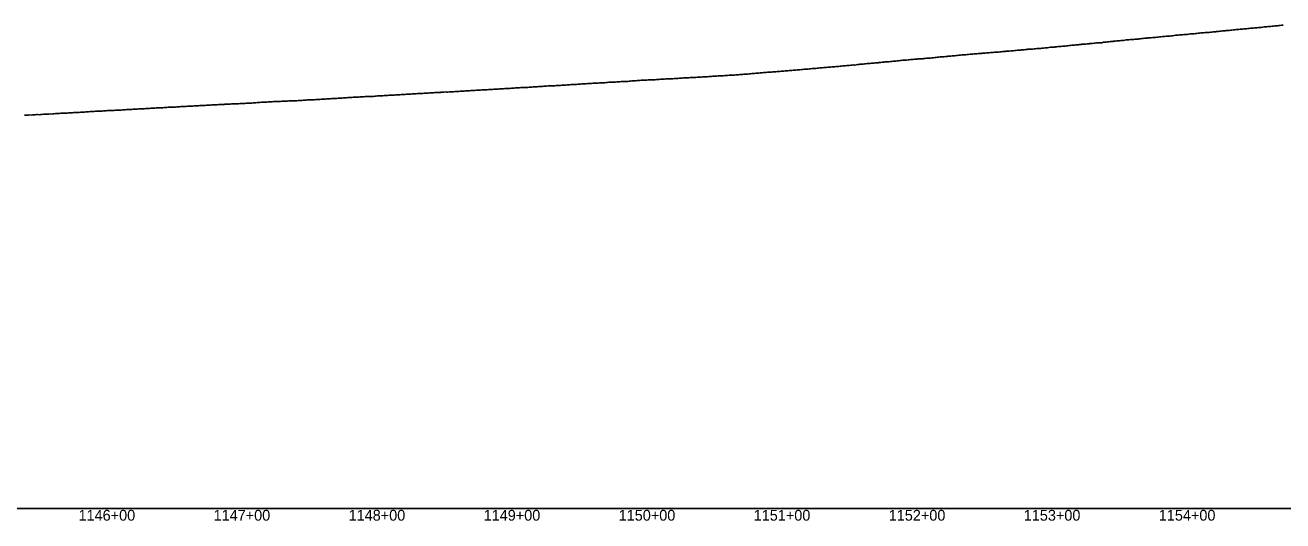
# Model space of a CAD drawing. Extents: x -3793 to 50787, y -1075 to 6138.
# Drawn here: x 1914 to 2845, y -1009 to -642 of the extents above; entities that cross this region are included whole.
import ezdxf

# ---------------------------------------------------------------- set-up
doc = ezdxf.new("R2010")
doc.units = 0
for name, color, linetype in [('RD_DDB_Profile_EX', 7, 'Continuous'), ('RD_DDB_StaTX', 7, 'Continuous'), ('RD_GPK_Profile_Cell', 7, 'Continuous')]:
    doc.layers.add(name, color=color, linetype=linetype)

msp = doc.modelspace()

# ---------------------------------------------------------------- linework, layer by layer
at = {"layer": 'RD_DDB_Profile_EX'}
for points in [[(2836.046003, -643.254475), (2837.04612, -643.15868), (2838.038076, -643.05849), (2839.165934, -642.952585), (2840.043517, -642.91169), (2841.043533, -642.908375), (2842.035408, -642.669735), (2843.035079, -642.52683), (2844.314413, -642.47809), (2845.316664, -642.371575)], [(2656.250163, -660.223085), (2656.714213, -660.19817), (2657.711388, -660.146365), (2658.067796, -660.127215), (2658.71589, -660.09282), (2659.713346, -660.03746), (2660.710736, -659.986105), (2661.71519, -659.83251), (2662.719605, -659.68006), (2663.709918, -659.577775), (2664.714339, -659.52583), (2665.311721, -659.55549), (2665.711609, -659.574135), (2666.715966, -659.37247), (2667.7133, -659.268795), (2668.933684, -659.20691), (2669.714842, -659.1665), (2670.719071, -659.015585), (2671.709361, -658.91431), (2672.713579, -658.763555), (2673.717746, -658.712375), (2674.714868, -658.66331), (2675.712083, -658.560475), (2676.177609, -658.53784), (2676.709253, -658.511805), (2677.713372, -658.36229), (2678.717564, -658.262275), (2679.799572, -658.157725), (2680.711838, -658.112905), (2681.715914, -658.01406), (2682.71301, -657.866875), (2683.710125, -657.814635), (2684.714167, -657.71645), (2685.711217, -657.62041), (2686.708304, -657.51918), (2687.043498, -657.46995), (2687.705318, -657.37392), (2688.709338, -657.22589), (2689.71341, -657.177245), (2690.703378, -657.079045), (2691.70738, -656.98205), (2692.711421, -656.88478), (2693.70832, -656.839705), (2694.287423, -656.78194), (2694.705351, -656.740545), (2695.709355, -656.59396), (2696.04995, -656.54373), (2697.040452, -656.53815), (2698.045383, -656.48236), (2699.050175, -656.378095), (2700.048267, -656.27119), (2701.053028, -656.117375), (2701.531349, -656.066875), (2702.043793, -656.01365), (2703.048517, -655.95807), (2704.053063, -655.854045), (2705.153312, -655.7374), (2706.048455, -655.647345), (2707.046234, -655.49271), (2708.050848, -655.437765), (2709.055434, -655.334635), (2710.053225, -655.375925), (2711.050328, -655.324505), (2712.054844, -655.026715), (2712.397237, -654.99073), (2713.052574, -654.922305), (2714.056836, -654.86933), (2715.047434, -654.76845), (2716.051705, -654.61763), (2717.056041, -654.466405), (2718.053636, -654.459455), (2719.057807, -654.35935), (2719.641163, -654.299665), (2720.048322, -654.25957), (2721.052391, -654.20783), (2722.056476, -654.05722), (2723.263125, -653.970785), (2724.051142, -653.85661), (2725.054961, -653.758015), (2726.052582, -653.704685), (2727.056745, -653.654955), (2728.053931, -653.408795), (2729.050817, -653.309105), (2730.05492, -653.20743), (2730.507051, -653.161455), (2731.052262, -653.10765), (2732.056113, -653.007995), (2733.046365, -653.00824), (2734.129014, -652.86041), (2734.578993, -652.8541), (2735.570303, -652.75203), (2736.568487, -652.744725), (2737.750977, -652.65066), (2738.572077, -652.48675), (2739.570392, -652.38282), (2740.568692, -652.27742), (2741.574045, -652.2181), (2742.572041, -652.066555), (2743.570036, -652.01154), (2744.568305, -651.861815), (2744.994902, -651.838295)], [(2744.994902, -651.838295), (2745.573504, -651.80123), (2746.571413, -651.700565), (2747.569322, -651.64802), (2748.616865, -651.541155), (2749.572857, -651.489405), (2750.570688, -651.38963), (2751.568519, -651.337815), (2752.573533, -651.186195), (2753.571284, -651.08299), (2754.569035, -650.98191), (2755.86079, -650.848355), (2756.572301, -650.77811), (2757.569981, -650.67776), (2758.567661, -650.577415), (2759.572525, -650.522725), (2760.570475, -650.473015), (2761.568088, -650.423405), (2762.5657, -650.22826), (2763.104716, -650.20045), (2763.570768, -650.174705), (2764.568317, -650.02582), (2765.565867, -649.879155), (2766.726679, -649.814825), (2767.568443, -649.72532), (2768.565935, -649.627195), (2769.563426, -649.5269), (2770.568106, -649.47459), (2771.566152, -649.329405), (2772.563586, -649.27995), (2773.568234, -649.1783), (2773.970604, -649.17658), (2774.340488, -649.17308), (2775.346165, -648.92804), (2776.338401, -648.871835), (2777.592567, -648.789525), (2778.343523, -648.71023), (2779.342191, -648.659445), (2780.341274, -648.601595), (2781.347192, -648.451125), (2782.338947, -648.393685), (2783.344806, -648.291405), (2784.344511, -648.13921), (2784.836492, -648.139255), (2785.342387, -648.136985), (2786.342034, -648.033005), (2787.347488, -647.884), (2788.458455, -647.77366), (2789.344921, -647.731465), (2790.344109, -647.725725), (2791.342288, -647.57441), (2792.341875, -647.4741), (2793.347141, -647.41886), (2794.339134, -647.27123), (2795.33827, -647.216165), (2795.702381, -647.16188), (2796.343561, -647.06934), (2797.335863, -647.01992), (2798.340721, -646.92622), (2799.340221, -646.82186), (2800.337836, -646.678385), (2801.337288, -646.622105), (2802.342871, -646.476445), (2802.946306, -646.38596), (2803.334339, -646.328075), (2804.33988, -646.277835), (2805.338538, -646.22508), (2806.568269, -646.05659), (2807.335899, -645.97501), (2808.341017, -645.88357), (2809.332813, -645.836385), (2810.338314, -645.69224), (2811.337252, -645.643825), (2812.335165, -645.49994), (2813.334106, -645.44679), (2814.049987, -645.29629), (2815.059458, -645.29103), (2816.059815, -645.190715), (2817.058621, -645.13781), (2817.434157, -645.080365), (2818.058908, -644.990415), (2819.059539, -644.88839), (2820.051981, -644.83615), (2821.05612, -644.686235), (2822.05831, -644.587955), (2823.058445, -644.48685), (2824.051171, -644.435275), (2824.678083, -644.371735), (2825.051269, -644.33446), (2826.057252, -644.28654), (2827.057286, -644.13869), (2828.300046, -644.075445), (2829.049869, -644.033365), (2830.05019, -643.791045), (2831.048195, -643.696255), (2832.048123, -643.59684), (2833.048052, -643.49788), (2834.047901, -643.451495), (2835.046475, -643.39838), (2835.543971, -643.324285), (2836.046003, -643.254475)], [(2564.321902, -668.279675), (2565.315353, -668.17988), (2566.322887, -668.18025), (2567.518726, -668.08905), (2568.316615, -667.930265), (2569.317274, -667.83308), (2570.317419, -667.781845), (2571.318118, -667.684435), (2572.318178, -667.633755), (2573.318812, -667.536635), (2574.318871, -667.43683), (2574.762652, -667.348215), (2575.312133, -667.23919), (2576.319437, -667.19103), (2577.149374, -667.18743), (2578.384615, -667.159695), (2579.14731, -667.081905), (2580.14669, -666.979965), (2581.152681, -666.87552), (2582.152063, -666.724275), (2583.151247, -666.721495), (2584.150581, -666.66914), (2585.149756, -666.46851), (2585.62854, -666.44305), (2586.155757, -666.41466), (2587.154945, -666.312015), (2588.146888, -666.259165), (2589.250503, -666.14724), (2590.145227, -666.056255), (2591.151028, -665.90525), (2592.150168, -665.80369), (2593.149283, -665.75136), (2594.148368, -665.70198), (2595.147444, -665.5534), (2596.153175, -665.49874), (2596.494429, -665.44741), (2597.152229, -665.350645), (2598.151256, -665.30178), (2599.143064, -665.19787), (2600.142088, -665.09815), (2601.147732, -664.999025), (2602.146715, -664.94981), (2603.145708, -664.800655), (2603.738354, -664.771455), (2604.144674, -664.74906), (2605.143741, -664.652145), (2606.149228, -664.601725), (2607.360317, -664.432135), (2608.147103, -664.354065), (2609.146127, -664.305985), (2610.137685, -664.20629), (2611.14337, -664.154985), (2612.142151, -664.007525), (2613.433925, -663.909145), (2614.604242, -663.788885), (2615.437997, -663.70571), (2616.429527, -663.60437), (2617.435019, -663.59968), (2618.433255, -663.54775), (2619.432916, -663.447435), (2620.431275, -663.396615), (2621.429366, -663.292885), (2621.848168, -663.25095), (2622.427557, -663.193205), (2623.432716, -663.04277), (2624.430872, -662.99333), (2625.470131, -662.890205), (2626.427094, -662.841375), (2627.432041, -662.788715), (2628.430119, -662.689895), (2629.092093, -662.623525), (2629.435043, -662.59124), (2630.433052, -662.49387), (2631.424037, -662.391125), (2632.714056, -662.327215), (2633.426999, -662.292305), (2634.431813, -662.289255), (2635.422847, -662.14162), (2636.427656, -662.043815), (2637.42553, -661.94606), (2638.430404, -661.89636), (2639.428278, -661.750255), (2639.957982, -661.69672), (2640.425975, -661.651215), (2641.423891, -661.605555), (2642.428607, -661.505835), (2643.579945, -661.443895), (2644.431193, -661.361165), (2645.421885, -661.26363), (2646.426569, -661.165455), (2647.424385, -661.119635), (2648.422089, -660.97554), (2649.42675, -660.87852), (2650.417396, -660.881085), (2650.82387, -660.821645), (2651.422036, -660.734545), (2652.419697, -660.64026), (2653.424359, -660.544135), (2654.445833, -660.44766), (2655.710082, -660.251845), (2656.250163, -660.223085)], [(2469.404323, -676.811), (2470.406522, -676.663285), (2471.403319, -676.613895), (2472.400119, -676.561505), (2473.406362, -676.509395), (2474.403201, -676.459965), (2475.405353, -676.359325), (2476.410054, -676.165495), (2477.406721, -676.11461), (2478.409298, -676.062405), (2479.405967, -675.964565), (2480.408116, -675.91237), (2481.404784, -675.812995), (2482.401884, -675.763605), (2483.404029, -675.66295), (2484.408724, -675.564595), (2485.405572, -675.511995), (2486.407976, -675.46298), (2487.404646, -675.316765), (2488.406789, -675.216095), (2489.403637, -675.11669), (2490.400307, -675.01893), (2491.402711, -674.91669), (2492.4074, -674.866745), (2493.409723, -674.81605), (2494.406391, -674.765045), (2495.403331, -674.61733), (2496.405467, -674.5183), (2497.402322, -674.418895), (2498.372089, -674.369825), (2499.085927, -674.366665), (2500.094458, -674.21634), (2501.097221, -674.06611), (2502.092057, -673.965755), (2503.100221, -673.959215), (2504.094633, -673.95606), (2505.089206, -673.805665), (2506.097239, -673.752345), (2507.091808, -673.65186), (2508.094227, -673.551105), (2509.094629, -673.54574), (2510.089177, -673.3463), (2511.091467, -673.29447), (2512.09182, -673.192505), (2513.094128, -673.09179), (2514.088666, -672.94196), (2515.083345, -672.94012), (2516.091495, -672.836245), (2517.086012, -672.78363), (2518.080424, -672.68272), (2519.088709, -672.53069), (2520.083129, -672.429645), (2520.43321, -672.411935), (2521.085713, -672.37904), (2522.086109, -672.27671), (2523.081478, -672.17507), (2524.083954, -672.12395), (2525.08429, -672.021905), (2526.086875, -671.872245), (2527.081465, -671.8205), (2527.677136, -671.84871), (2528.081907, -671.866775), (2529.084608, -671.61826), (2530.079229, -671.517395), (2531.299099, -671.354635), (2532.082492, -671.31571), (2533.077331, -671.21523), (2534.086001, -671.11483), (2535.080759, -671.015065), (2536.075656, -670.91496), (2537.07856, -670.815705), (2538.543024, -670.70254), (2539.319082, -670.66116), (2540.32005, -670.560275), (2541.319125, -670.50621), (2542.312163, -670.404125), (2543.319286, -670.301995), (2544.362687, -670.245005), (2545.320583, -670.147775), (2545.78695, -670.09989), (2546.314607, -670.04586), (2547.322726, -669.944055), (2548.316717, -669.84259), (2549.408913, -669.675745), (2550.318677, -669.53977), (2551.319317, -669.536575), (2552.320575, -669.486405), (2553.321191, -669.3834), (2554.322251, -669.333985), (2555.322782, -669.181215), (2556.316582, -669.031205), (2556.652838, -669.014605), (2557.317621, -668.982095), (2558.318053, -668.880205), (2559.319052, -668.781225), (2560.319479, -668.67979), (2561.313024, -668.62909), (2562.320713, -668.47986), (2563.314316, -668.37958), (2563.896764, -668.321725), (2564.321902, -668.279675)], [(2369.865798, -683.17356), (2370.870195, -683.124085), (2371.866657, -683.12455), (2372.869239, -683.074055), (2373.865702, -682.974525), (2374.869969, -682.877435), (2375.872554, -682.876095), (2376.869015, -682.923255), (2377.865611, -682.824535), (2379.158493, -682.7738), (2380.155175, -682.725085), (2381.157483, -682.625445), (2382.154308, -682.57591), (2383.156517, -682.476265), (2384.161508, -682.426645), (2385.163716, -682.377025), (2386.160397, -682.327495), (2387.162752, -682.27613), (2388.159434, -682.17747), (2389.161788, -682.176105), (2390.158471, -682.12656), (2391.152596, -682.02792), (2392.154849, -682.026525), (2393.15159, -681.976965), (2394.153844, -681.828235), (2395.150584, -681.777805), (2396.160921, -681.72808), (2397.157708, -681.72857), (2398.160064, -681.677135), (2399.156702, -681.53127), (2400.158956, -681.528905), (2401.155697, -681.429375), (2402.15795, -681.428845), (2403.154737, -681.281185), (2404.157093, -681.2797), (2405.153732, -681.230205), (2406.15037, -681.179775), (2407.160804, -681.180045), (2408.15744, -681.13053), (2409.159846, -681.07908), (2410.156592, -681.029535), (2411.158841, -680.92996), (2412.155478, -680.8814), (2413.157835, -680.780835), (2414.154472, -680.73229), (2415.156984, -680.681725), (2416.153623, -680.632245), (2417.155872, -680.581685), (2418.157387, -680.48403), (2418.831977, -680.482685), (2419.828662, -680.38516), (2420.839278, -680.433505), (2421.835963, -680.335025), (2422.832648, -680.138605), (2423.829333, -680.137125), (2424.839949, -680.18432), (2425.836634, -680.03799), (2426.833319, -679.93961), (2427.835504, -679.889005), (2428.832486, -679.838495), (2429.837305, -679.791065), (2430.83399, -679.73938), (2431.836169, -679.639915), (2432.833166, -679.59046), (2433.837976, -679.540755), (2434.840151, -679.44133), (2435.836834, -679.44072), (2436.833846, -679.342425), (2437.836016, -679.241835), (2438.840815, -679.242095), (2439.837499, -679.096285), (2440.834526, -679.046855), (2441.83669, -678.99502), (2442.833376, -678.945585), (2443.838164, -678.895815), (2444.840678, -678.74899), (2445.837364, -678.699585), (2446.818293, -678.650165), (2447.822735, -678.650385), (2448.825091, -678.55108), (2449.821746, -678.45164), (2450.818406, -678.30488), (2451.820546, -678.202865), (2452.824979, -678.104445), (2453.82164, -678.05502), (2454.818137, -677.95702), (2455.820652, -677.904945), (2456.817316, -677.806905), (2457.821582, -677.709985), (2458.402074, -677.65897), (2459.398865, -677.60815), (2460.409051, -677.508515), (2461.405842, -677.4091), (2462.407976, -677.405525), (2463.404602, -677.258995), (2464.401394, -677.20958), (2465.403763, -677.158885), (2466.40039, -677.059505), (2467.397185, -677.008625), (2468.407526, -676.908945), (2469.404323, -676.811)], [(2170.446951, -695.09942), (2171.449823, -695.049405), (2172.446001, -694.90174), (2173.448873, -694.801195), (2174.445051, -694.749415), (2175.441388, -694.650565), (2176.444188, -694.599415), (2177.440363, -694.548865), (2178.443238, -694.54883), (2179.446777, -694.499455), (2180.094029, -694.45), (2181.09048, -694.35), (2182.104435, -694.29951), (2183.102292, -694.24949), (2184.098584, -694.24852), (2185.102204, -694.1491), (2186.098491, -694.14913), (2187.094774, -694.04958), (2188.098523, -693.949245), (2189.094797, -693.94855), (2190.09751, -693.89924), (2191.101268, -693.8), (2192.097539, -693.69968), (2193.093805, -693.69908), (2194.097554, -693.64921), (2195.093741, -693.599505), (2196.089999, -693.499535), (2197.100315, -693.449555), (2198.09657, -693.399795), (2199.09282, -693.349425), (2200.096548, -693.24985), (2201.092771, -693.199735), (2202.089012, -693.19965), (2203.099345, -693.1), (2204.095583, -692.999725), (2205.091807, -692.94985), (2206.095554, -692.899905), (2207.091783, -692.89997), (2208.088011, -692.850005), (2209.092681, -692.750895), (2210.09512, -692.65057), (2211.091684, -692.650855), (2212.09635, -692.60174), (2213.092913, -692.55207), (2214.089494, -692.45251), (2215.094162, -692.453285), (2216.091403, -692.353615), (2217.093756, -692.20354), (2218.098581, -692.20432), (2219.095205, -692.20466), (2220.091854, -692.204785), (2221.096648, -692.10567), (2221.719703, -692.056105), (2222.722285, -692.05547), (2223.718763, -691.95633), (2224.721343, -691.806175), (2225.717781, -691.85576), (2226.720361, -691.85515), (2227.7168, -691.705985), (2228.71938, -691.75511), (2229.715818, -691.655425), (2230.718398, -691.605315), (2231.714837, -691.555645), (2232.717417, -691.455515), (2233.713855, -691.455605), (2234.716435, -691.405235), (2235.720767, -691.3064), (2236.723347, -691.255755), (2237.719786, -691.15636), (2238.716224, -691.106995), (2239.718804, -691.056595), (2240.715243, -691.00666), (2241.717823, -690.956275), (2242.714261, -690.95633), (2243.716841, -690.805965), (2244.71328, -690.756295), (2245.71586, -690.755925), (2246.712298, -690.60682), (2247.719034, -690.556155), (2248.715704, -690.506785), (2249.718024, -690.40638), (2250.714695, -690.35674), (2251.725254, -690.30723), (2252.721922, -690.207605), (2253.724213, -690.156905), (2254.720963, -690.206355), (2255.723251, -690.106295), (2256.719954, -690.00692), (2257.722242, -689.906535), (2258.718945, -689.857775), (2259.721233, -689.856215), (2260.717902, -689.806545), (2261.77824, -689.707495), (2262.788747, -689.65738), (2263.785488, -689.60806), (2264.782139, -689.55842), (2265.778832, -689.50804), (2266.789325, -689.45786), (2267.785974, -689.35895), (2268.782669, -689.25969), (2269.77932, -689.20963)], [(2269.77932, -689.20963), (2270.781662, -689.208845), (2271.786493, -689.160165), (2272.778332, -689.16051), (2273.774823, -689.0118), (2274.777362, -688.96048), (2275.781758, -688.911405), (2276.778248, -688.76328), (2277.774821, -688.763145), (2278.77728, -688.76121), (2279.773854, -688.661545), (2280.778241, -688.56299), (2281.774823, -688.51334), (2282.777275, -688.513525), (2283.773858, -688.463315), (2284.778238, -688.365475), (2285.774728, -688.36458), (2286.777274, -688.31359), (2287.773765, -688.264555), (2288.778239, -688.165485), (2289.77473, -688.066515), (2290.777278, -688.06479), (2291.773769, -688.01512), (2292.770261, -687.917555), (2293.774737, -687.81931), (2294.777169, -687.81743), (2295.773778, -687.71854), (2296.77027, -687.66816), (2297.774747, -687.61993), (2298.777173, -687.56952), (2299.77379, -687.51911), (2300.92877, -687.37078), (2301.931238, -687.36956), (2302.927776, -687.36834), (2303.930152, -687.26953), (2304.932746, -687.219115), (2305.929285, -687.217155), (2306.931662, -687.06832), (2307.934132, -687.01941), (2308.930668, -686.96904), (2309.93317, -686.91789), (2310.927691, -686.86688), (2311.930076, -686.816485), (2312.926614, -686.76685), (2313.929082, -686.667125), (2314.931471, -686.567385), (2315.928118, -686.46847), (2316.930585, -686.41801), (2317.932976, -686.367565), (2318.93537, -686.317755), (2319.924022, -686.21683), (2320.926515, -686.166395), (2321.928911, -686.165355), (2322.931454, -686.01634), (2323.921959, -685.917065), (2324.924599, -685.91714), (2325.938291, -685.866085), (2326.923624, -685.767655), (2327.926264, -685.71658), (2328.928904, -685.715535), (2329.917635, -685.61575), (2330.920127, -685.565245), (2331.932612, -685.46473), (2332.929301, -685.41417), (2333.921792, -685.36419), (2334.924432, -685.26464), (2335.936149, -685.213665), (2336.923457, -685.214115), (2337.926097, -685.163155), (2338.920998, -685.06233), (2339.925859, -685.011925), (2340.864219, -684.962595), (2341.860677, -684.91303), (2342.879137, -684.91282), (2343.875806, -684.76419), (2344.87253, -684.714635), (2345.874797, -684.663665), (2346.87152, -684.662635), (2347.87639, -684.614215), (2348.878713, -684.513755), (2349.875381, -684.464165), (2350.872109, -684.464025), (2351.876968, -684.365655), (2352.879292, -684.266325), (2353.876024, -684.21675), (2354.872693, -684.16719), (2355.875015, -684.1167), (2356.879865, -684.117255), (2357.876603, -684.017035), (2358.878856, -683.96659), (2359.875594, -683.966985), (2360.872262, -683.868035), (2361.877289, -683.769845), (2362.870501, -683.6207), (2363.866965, -683.6198), (2364.863429, -683.62024), (2365.87383, -683.47121), (2366.870293, -683.42022), (2367.866872, -683.372125), (2368.869335, -683.273795), (2369.865798, -683.17356)], [(2070.490872, -700.510245), (2071.493749, -700.460475), (2072.489922, -700.36106), (2073.4862, -700.262395), (2074.496291, -700.21303), (2075.492467, -700.25976), (2076.488741, -700.20956), (2077.491517, -700.06129), (2078.487792, -700.01032), (2079.484062, -700.009385), (2080.49418, -700.007835), (2081.49045, -699.958365), (2082.49323, -699.859285), (2083.4895, -699.80839), (2084.485766, -699.758885), (2085.48855, -699.610515), (2086.492159, -699.609225), (2087.488334, -699.559), (2088.491209, -699.45859), (2089.487384, -699.45838), (2090.483643, -699.40944), (2091.49387, -699.309305), (2092.490044, -699.30786), (2093.486298, -699.208245), (2094.489095, -699.107885), (2095.485348, -699.05827), (2096.481598, -699.05748), (2097.491756, -698.957925), (2098.488005, -698.907155), (2099.490806, -698.956245), (2100.487055, -698.906075), (2101.758137, -698.757225), (2102.760999, -698.756935), (2103.76371, -698.706615), (2104.76012, -698.65642), (2105.762834, -698.606635), (2106.759091, -698.55644), (2107.761802, -698.50665), (2108.764583, -698.40801), (2109.760926, -698.455005), (2110.763636, -698.454585), (2111.759967, -698.40502), (2112.762676, -698.355175), (2113.76538, -698.25474), (2114.761803, -698.254615), (2115.76451, -698.105945), (2116.753273, -698.05605), (2117.756058, -698.05623), (2118.752314, -698.005465), (2119.755112, -697.90624), (2120.757897, -697.80706), (2121.754152, -697.755635), (2122.756853, -697.706435), (2123.753288, -697.656275), (2124.755991, -697.60645), (2125.75869, -697.60596), (2126.755032, -697.55582), (2127.757731, -697.50531), (2128.754086, -697.455185), (2129.756872, -697.35599), (2130.759569, -697.305465), (2131.755825, -697.25467), (2132.758609, -697.10548), (2133.768285, -697.05468), (2134.757664, -697.0548), (2135.75392, -697.00469), (2136.756704, -696.95344), (2137.759396, -696.853525), (2138.755759, -696.803445), (2139.758544, -696.75424), (2140.7548, -696.654145), (2141.757492, -696.60425), (2142.451294, -696.554895), (2143.447563, -696.554105), (2144.450344, -696.50421), (2145.446613, -696.40343), (2146.449394, -696.402815), (2147.445766, -696.354125), (2148.448549, -696.304935), (2149.452071, -696.1553), (2150.454943, -696.15408), (2151.451121, -696.101995), (2152.447385, -695.953895), (2153.45017, -695.904), (2154.446435, -695.902605), (2155.44922, -695.852005), (2156.445398, -695.75261), (2157.44837, -695.75201), (2158.444545, -695.70131), (2159.448157, -695.651225), (2160.450947, -695.60189), (2161.447207, -695.502455), (2162.449997, -695.451895), (2163.446174, -695.450615), (2164.449047, -695.400635), (2165.445224, -695.251855), (2166.448191, -695.20127), (2167.444366, -695.15062), (2168.440622, -695.10121), (2169.450774, -695.1), (2170.446951, -695.09942)], [(1913.048197, -709.017845), (1914.05194, -709.017005), (1915.04832, -708.96754), (1916.050979, -708.86875), (1917.047359, -708.81674), (1918.043627, -708.865605), (1919.046398, -708.768455), (1920.05015, -708.71833), (1921.046523, -708.617195), (1922.049189, -708.567575), (1923.045562, -708.56802), (1924.048227, -708.615215), (1925.0446, -708.56414), (1926.048362, -708.464865), (1927.051129, -708.31522), (1928.047514, -708.26564), (1929.043878, -708.21605), (1930.046553, -708.164935), (1931.042917, -708.11536), (1932.046681, -708.01723), (1933.049451, -708.11343), (1934.04572, -708.01313), (1935.042077, -707.86419), (1936.044759, -707.76594), (1937.041116, -707.715585), (1938.051302, -707.664705), (1939.047659, -707.61437), (1940.043929, -707.563385), (1941.046698, -707.51441), (1942.042967, -707.4147), (1943.039318, -707.3631), (1944.054416, -707.362295), (1944.615999, -707.362795), (1945.612325, -707.31248), (1946.615031, -707.31155), (1947.617653, -707.311205), (1948.614063, -707.21223), (1949.616685, -706.966525), (1950.613195, -706.915485), (1951.615819, -706.964575), (1952.618525, -706.964965), (1953.614851, -706.86528), (1954.61747, -706.76636), (1955.620174, -706.716085), (1956.616502, -706.665035), (1957.619206, -706.615425), (1958.615534, -706.565765), (1959.618238, -706.467575), (1960.613257, -706.41493), (1961.609678, -706.36536), (1962.612289, -706.316465), (1963.614994, -706.266855), (1964.611321, -706.26651), (1965.614025, -706.1192), (1966.610468, -706.068045), (1967.613176, -706.06539), (1968.615783, -706.01652), (1969.612208, -705.96543), (1970.614815, -705.91577)], [(1970.614815, -705.91577), (1971.61752, -705.86693), (1972.613847, -705.81818), (1973.616449, -705.718575), (1974.612878, -705.61743), (1975.61548, -705.567805), (1976.618183, -705.518195), (1977.606934, -705.418425), (1978.60964, -705.417105), (1979.612234, -705.41657), (1980.608672, -705.31714), (1981.6114, -705.2666), (1982.607836, -705.21631), (1983.610432, -705.166635), (1984.613138, -705.166075), (1985.609464, -705.115795), (1986.61217, -705.06611), (1987.61476, -704.966415), (1988.611202, -704.818835), (1989.613792, -704.817365), (1990.61012, -704.766165), (1991.612824, -704.7174), (1992.615408, -704.66772), (1993.604295, -704.61699), (1994.606879, -704.519215), (1995.609583, -704.468585), (1996.606059, -704.417315), (1997.608766, -704.367635), (1998.605091, -704.31735), (1999.607798, -704.172575), (2000.610378, -704.16897), (2001.60683, -704.1677), (2002.60941, -704.020005), (2003.612114, -703.96934), (2004.608442, -704.017035), (2005.611146, -703.919375), (2006.607473, -703.869075), (2007.610048, -703.767355), (2008.61275, -703.767655), (2009.60908, -703.766365), (2010.604239, -703.62026), (2011.606973, -703.6184), (2012.603435, -703.569215), (2013.606005, -703.471685), (2014.602468, -703.46818), (2015.605037, -703.41738), (2016.607742, -703.36766), (2017.604069, -703.31741), (2018.606774, -703.21769), (2019.609337, -703.11908), (2020.605806, -703.068825), (2021.608369, -703.01799), (2022.870226, -702.96588), (2023.864087, -702.919025), (2024.860362, -702.91877), (2025.863144, -702.819055), (2026.859255, -702.815495), (2027.869385, -702.71647), (2028.865512, -702.66624), (2029.861784, -702.616015), (2030.864716, -702.56519), (2031.86084, -702.51604), (2032.863772, -702.46413), (2033.860042, -702.41501), (2034.863369, -702.365455), (2035.866301, -702.31572), (2036.862566, -702.265495), (2037.858539, -702.215265), (2038.86147, -702.16553), (2039.857734, -702.066325), (2040.867875, -702.01518), (2041.864, -701.96594), (2042.860259, -701.914715), (2043.863193, -701.86498), (2044.859315, -701.81376), (2045.862249, -701.812005), (2046.858506, -701.761825), (2047.861841, -701.662265), (2048.864633, -701.564425), (2049.860887, -701.563255), (2050.863689, -701.46349), (2051.859944, -701.36328), (2052.856194, -701.314935), (2053.859, -701.314255), (2054.862471, -701.26182), (2055.858716, -701.210725), (2056.861527, -701.16093), (2057.857773, -701.11254), (2058.860708, -701.0637), (2059.85682, -701.012585), (2060.86017, -700.96199), (2061.48194, -700.91322), (2062.478374, -700.91126), (2063.488648, -700.909435), (2064.492993, -700.810945), (2065.489167, -700.71239), (2066.492044, -700.661815), (2067.488217, -700.659935), (2068.491094, -700.61015), (2069.494698, -700.55965), (2070.490872, -700.510245)]]:
    msp.add_lwpolyline(points, dxfattribs=at)
at = {"layer": 'RD_GPK_Profile_Cell'}
msp.add_line((1000, -1000), (46610.921919, -1000), dxfattribs=at)

# ---------------------------------------------------------------- texts
at = {"layer": 'RD_DDB_StaTX'}
for s, p in [('1146+00', (1953.125471, -1009)), ('1147+00', (2053.125471, -1009)), ('1148+00', (2153.125471, -1009)), ('1149+00', (2253.125471, -1009)), ('1150+00', (2353.125471, -1009)), ('1151+00', (2453.125471, -1009)), ('1152+00', (2553.125471, -1009)), ('1153+00', (2653.125471, -1009)), ('1154+00', (2753.125471, -1009))]:
    msp.add_text(s, height=8, dxfattribs=at).set_placement(p)

doc.saveas('drawing.dxf')
